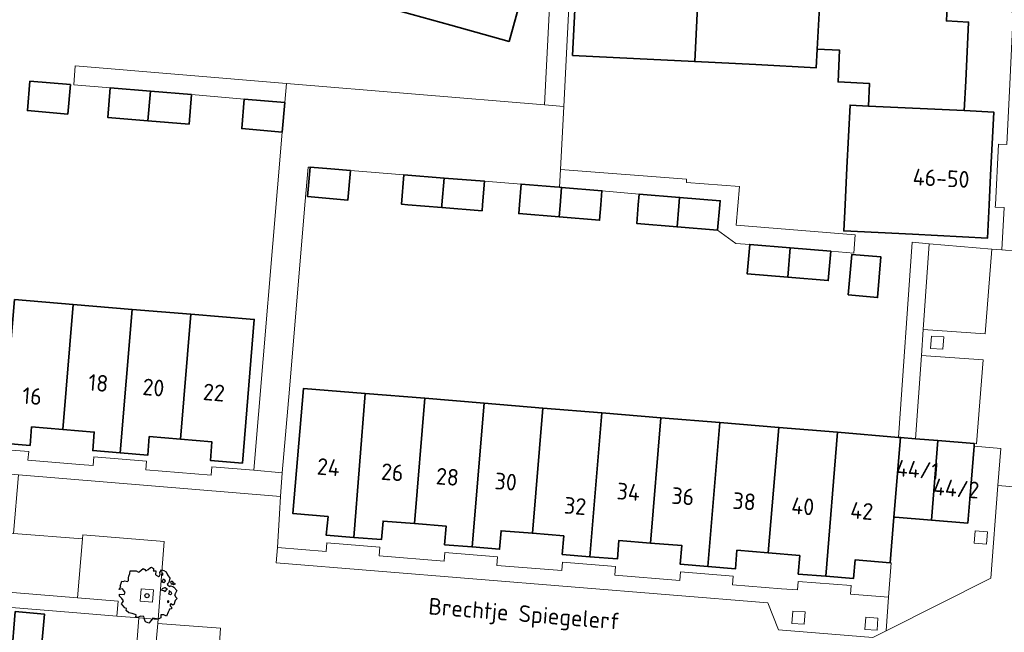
# Model space of a CAD drawing. Header units: metres. Extents: x 152391 to 157968, y 462336 to 467280.
# Tile 298 of 656: x 155383 to 155462, y 464965 to 465015. Entities that reach past the tile are written whole.
import ezdxf
from ezdxf.enums import TextEntityAlignment as Align

# ---------------------------------------------------------------- set-up
doc = ezdxf.new("R2010")
doc.units = ezdxf.units.M
doc.header["$LTSCALE"] = 0.75
doc.layers.get('0').update_dxf_attribs({"lineweight": 25})
for name, color, linetype, lineweight in [('B-GV-GR-BOOM-S', 252, 'Continuous', 25), ('B-WE-GR-GROENVOORZIENING-GV', 251, 'Continuous', 18), ('B-WE-GR-HAAG-GV', 251, 'Continuous', 13), ('B-WE-OG-BEBOUWING-GV', 6, 'Continuous', 35), ('B-WE-OG-BEBOUWING-T18', 1, 'Continuous', 18), ('B-WE-OG-TOPOGRAFIE-T18', 1, 'Continuous', 18), ('B-WE-VH-VERHARDING_BETONSTRAATSTEEN-GV', 251, 'Continuous', 18), ('B-WE-VH-VERHARDING_TEGEL-GV', 251, 'Continuous', 18)]:
    doc.layers.add(name, color=color, linetype=linetype, lineweight=lineweight)
doc.styles.add('NLCS-ISO-M750-T18', font='NLCS-ISO.ttf', dxfattribs={"height": 1.35})

# ---------------------------------------------------------------- blocks, each defined once
blk = doc.blocks.new('SGR-BOOM_31_50')
at = {"linetype": 'Continuous'}
for p, q in [((-1.479, 1.582), (-1.402, 1.78)), ((-1.402, 1.78), (-1.355, 1.999)), ((-1.355, 1.999), (-0.89, 1.999)), ((-0.89, 1.999), (-0.688, 1.911)), ((-0.688, 1.911), (-0.626, 1.933)), ((-0.626, 1.933), (-0.487, 2.064)), ((-0.487, 2.064), (-0.301, 2.196)), ((-0.301, 2.196), (-0.177, 2.108)), ((-0.177, 2.108), (-0.084, 2.02)), ((-0.084, 2.02), (0.087, 2.108)), ((0.087, 2.108), (0.273, 2.283)), ((0.273, 2.283), (0.351, 2.305)), ((0.351, 2.305), (0.444, 2.261)), ((0.444, 2.261), (0.521, 2.196)), ((0.537, 2.042), (0.506, 1.999)), ((0.506, 1.999), (0.707, 2.02)), ((0.521, 2.196), (0.537, 2.042)), ((0.723, 1.977), (0.676, 1.714)), ((0.676, 1.714), (0.754, 1.648)), ((0.707, 2.02), (0.723, 1.977)), ((0.754, 1.648), (0.924, 1.539)), ((0.924, 1.539), (1.002, 1.604)), ((1.002, 1.604), (1.064, 1.714)), ((1.048, 1.867), (1.188, 2.086)), ((1.064, 1.714), (1.048, 1.867)), ((1.188, 2.086), (1.358, 2.042)), ((1.296, 1.823), (1.234, 1.78)), ((1.234, 1.78), (1.265, 1.67)), ((1.265, 1.67), (1.281, 1.648)), ((1.281, 1.692), (1.296, 1.823)), ((1.358, 2.042), (1.545, 1.933)), ((1.545, 1.933), (1.669, 1.692)), ((1.669, 1.692), (1.839, 1.407)), ((-2.177, 0.772), (-2.038, 1.166)), ((-2.038, 1.166), (-1.944, 1.144)), ((-1.944, 1.144), (-1.789, 1.21)), ((-1.789, 1.21), (-1.572, 1.144)), ((-1.572, 1.144), (-1.495, 1.232)), ((-1.51, 1.451), (-1.479, 1.582)), ((-1.495, 1.232), (-1.51, 1.451)), ((1.25, 1.21), (1.188, 1.166)), ((1.188, 1.166), (1.234, 1.101)), ((1.234, 1.101), (1.312, 1.122)), ((1.296, 1.298), (1.25, 1.21)), ((1.374, 1.298), (1.296, 1.298)), ((1.312, 1.122), (1.374, 1.035)), ((1.436, 1.254), (1.374, 1.298)), ((1.374, 1.035), (1.436, 1.122)), ((1.498, 1.166), (1.436, 1.254)), ((1.436, 1.122), (1.498, 1.166)), ((1.762, 1.057), (1.638, 0.925)), ((1.638, 0.925), (1.7, 0.838)), ((1.7, 0.838), (1.839, 0.75)), ((1.839, 1.407), (1.762, 1.057)), ((1.963, 1.144), (1.917, 1.079)), ((1.917, 1.079), (1.948, 0.991)), ((1.948, 0.991), (2.041, 0.925)), ((2.056, 1.144), (1.963, 1.144)), ((2.041, 0.969), (2.18, 0.903)), ((2.041, 0.925), (2.056, 0.969)), ((2.165, 1.013), (2.056, 1.144)), ((2.304, 0.947), (2.165, 1.013)), ((2.18, 0.903), (2.304, 0.947)), ((-2.27, 0.487), (-2.208, 0.641)), ((-1.991, 0.553), (-2.27, 0.487)), ((-2.239, -0.038), (-2.224, 0.115)), ((-2.224, 0.115), (-1.851, 0.093)), ((-2.208, 0.641), (-2.131, 0.706)), ((-2.131, 0.706), (-2.177, 0.772)), ((-1.898, 0.444), (-1.991, 0.553)), ((-1.774, 0.246), (-1.898, 0.444)), ((-1.851, 0.093), (-1.774, 0.246)), ((1.234, 0.553), (1.188, 0.444)), ((1.188, 0.444), (1.374, 0.422)), ((1.405, 0.619), (1.234, 0.553)), ((1.374, 0.422), (1.483, 0.334)), ((1.483, 0.619), (1.405, 0.619)), ((1.622, 0.531), (1.483, 0.619)), ((1.483, 0.334), (1.607, 0.487)), ((1.607, 0.487), (1.653, 0.553)), ((1.793, 0.246), (1.746, 0.137)), ((1.911, 0.065), (1.746, 0.137)), ((1.808, 0.4), (1.793, 0.312)), ((1.793, 0.312), (1.793, 0.246)), ((1.901, 0.312), (1.808, 0.4)), ((1.839, 0.75), (1.917, 0.794)), ((1.963, 0.268), (1.901, 0.312)), ((1.911, 0.065), (2.01, 0.181)), ((1.917, 0.794), (2.087, 0.75)), ((2.01, 0.181), (1.963, 0.268)), ((2.087, 0.75), (2.18, 0.684)), ((2.18, 0.684), (2.413, 0.422)), ((2.289, 0.137), (2.227, 0.049)), ((2.227, 0.049), (2.351, -0.126)), ((2.413, 0.422), (2.289, 0.137)), ((-2.053, -0.235), (-2.239, -0.038)), ((-2.069, -0.673), (-1.991, -0.564)), ((-1.805, -1.002), (-2.069, -0.673)), ((-1.913, -0.433), (-2.053, -0.235)), ((-1.991, -0.564), (-1.913, -0.433)), ((1.715, -0.389), (1.653, -0.476)), ((1.653, -0.476), (1.669, -0.564)), ((1.684, -0.564), (1.777, -0.542)), ((1.777, -0.454), (1.715, -0.389)), ((1.777, -0.542), (1.777, -0.454)), ((1.948, -0.63), (1.855, -0.783)), ((1.855, -0.783), (1.901, -0.849)), ((2.103, -0.783), (1.948, -0.63)), ((2.211, -0.695), (2.103, -0.783)), ((2.242, -0.564), (2.211, -0.695)), ((2.289, -0.411), (2.242, -0.564)), ((2.459, -0.235), (2.289, -0.411)), ((2.351, -0.126), (2.459, -0.235)), ((-1.665, -1.046), (-1.805, -1.002)), ((-1.696, -1.199), (-1.665, -1.046)), ((-1.479, -1.396), (-1.696, -1.199)), ((-1.216, -1.44), (-1.479, -1.396)), ((-0.89, -1.571), (-1.216, -1.44)), ((-0.906, -1.725), (-0.89, -1.571)), ((1.126, -1.55), (1.11, -1.812)), ((1.374, -1.571), (1.126, -1.55)), ((1.576, -1.659), (1.374, -1.571)), ((1.715, -1.352), (1.576, -1.659)), ((1.808, -1.177), (1.715, -1.352)), ((1.824, -1.112), (1.808, -1.177)), ((1.979, -1.068), (1.824, -1.112)), ((1.901, -0.849), (1.994, -0.936)), ((1.994, -0.936), (1.979, -1.068)), ((-0.735, -1.769), (-0.906, -1.725)), ((-0.533, -1.681), (-0.735, -1.769)), ((-0.254, -1.703), (-0.533, -1.681)), ((-0.208, -1.9), (-0.254, -1.703)), ((-0.177, -1.988), (-0.208, -1.9)), ((-0.13, -2.141), (-0.177, -1.988)), ((0.149, -2.229), (-0.13, -2.141)), ((0.335, -2.031), (0.149, -2.229)), ((0.475, -1.834), (0.335, -2.031)), ((0.909, -1.922), (0.475, -1.834)), ((1.11, -1.812), (0.909, -1.922))]:
    blk.add_line(p, q, dxfattribs=at)
blk.add_circle((0, 0), 0.169, dxfattribs=at)

msp = doc.modelspace()

# ---------------------------------------------------------------- linework, layer by layer
at = {"layer": 'B-WE-GR-GROENVOORZIENING-GV'}
for points in [[(155454.972, 464996.96), (155453.873, 464981.136), (155454.031, 464981.123), (155455.248, 464981.022), (155455.725, 464987.77), (155455.875, 464989.879), (155456.367, 464996.84)], [(155457.544, 464989.28), (155456.547, 464989.351), (155456.476, 464988.354), (155457.473, 464988.283)], [(155461.084, 464973.47), (155460.087, 464973.541), (155460.016, 464972.544), (155461.013, 464972.473)], [(155393.414, 464968.77), (155392.417, 464968.841), (155392.346, 464967.844), (155393.343, 464967.773)], [(155392.242, 464966.498), (155391.753, 464960.148), (155395.418, 464959.844), (155399.271, 464959.525), (155399.36, 464960.529), (155399.35, 464960.53), (155398.49, 464960.59), (155395.902, 464960.805), (155395.501, 464960.839), (155393.33, 464961.02), (155393.782, 464966.045), (155393.789, 464966.119), (155393.81, 464966.37)], [(155446.284, 464966.97), (155445.287, 464967.041), (155445.216, 464966.044), (155446.213, 464965.973)], [(155452.204, 464966.48), (155451.207, 464966.551), (155451.136, 464965.554), (155452.133, 464965.483)]]:
    msp.add_lwpolyline(points, close=True, dxfattribs=at)
at = {"layer": 'B-WE-GR-HAAG-GV'}
for points in [[(155456.367, 464996.84), (155454.972, 464996.96), (155453.873, 464981.136), (155454.031, 464981.123), (155455.248, 464981.022), (155455.725, 464987.77), (155455.875, 464989.879)], [(155395.418, 464959.844), (155399.271, 464959.525), (155399.36, 464960.529), (155399.35, 464960.53), (155398.49, 464960.59), (155395.902, 464960.805), (155395.501, 464960.839), (155393.33, 464961.02), (155393.782, 464966.045), (155393.789, 464966.119), (155393.81, 464966.37), (155392.242, 464966.498), (155391.753, 464960.148)]]:
    msp.add_lwpolyline(points, close=True, dxfattribs=at)
at = {"layer": 'B-WE-OG-BEBOUWING-GV'}
for points in [[(155422.963, 465025.175), (155420.673, 465025.8), (155418.004, 465026.528), (155415.946, 465027.09), (155412.831, 465015.876), (155417.552, 465014.565), (155422.273, 465013.253), (155425.4, 465024.51)], [(155435.69, 465023.408), (155432.962, 465023.54), (155430.529, 465023.658), (155428.01, 465023.78), (155427.427, 465012.108), (155432.379, 465011.86), (155437.331, 465011.613), (155437.915, 465023.3)], [(155445.328, 465022.941), (155442.867, 465023.06), (155440.088, 465023.195), (155437.915, 465023.3), (155437.331, 465011.613), (155442.283, 465011.365), (155447.196, 465011.119), (155447.271, 465012.617), (155447.69, 465020.43), (155447.82, 465022.82)], [(155451.434, 465008.004), (155459.2, 465007.64), (155459.319, 465010.012), (155459.56, 465014.82), (155457.76, 465014.91), (155457.82, 465016.11), (155459.7, 465017.81), (155459.75, 465018.96), (155459, 465019.81), (155457.82, 465019.82), (155455.93, 465018.12), (155454.79, 465018.26), (155454.87, 465020.04), (155450.048, 465020.302), (155447.69, 465020.43), (155447.271, 465012.617), (155449.088, 465012.526), (155448.96, 465009.96), (155451.526, 465009.832)], [(155383.39, 465010.03), (155383.19, 465007.64), (155386.47, 465007.36), (155386.68, 465009.75)], [(155389.92, 465009.48), (155389.72, 465007.09), (155392.974, 465006.818), (155393.174, 465009.208)], [(155393.174, 465009.208), (155392.974, 465006.818), (155396.31, 465006.54), (155396.5, 465008.93)], [(155404.08, 465008.29), (155400.79, 465008.57), (155400.59, 465006.18), (155403.86, 465005.89)], [(155459.2, 465007.64), (155451.434, 465008.004), (155449.937, 465008.079), (155449.682, 465002.99), (155449.533, 465000), (155449.427, 464997.885), (155455.017, 464997.605), (155461.099, 464997.3), (155461.23, 465000), (155461.345, 465002.405), (155461.59, 465007.51)], [(155409.41, 465002.77), (155407.823, 465002.911), (155406.14, 465003.06), (155405.93, 465000.66), (155409.2, 465000.38)], [(155417.009, 465002.165), (155413.74, 465002.43), (155413.55, 465000.04), (155414.053, 465000), (155416.811, 464999.781), (155416.828, 464999.986)], [(155417.009, 465002.165), (155416.828, 464999.986), (155416.811, 464999.781), (155420.09, 464999.52), (155420.13, 465000), (155420.29, 465001.9)], [(155426.36, 465001.419), (155425.947, 465001.453), (155423.254, 465001.679), (155423.253, 465001.67), (155423.119, 465000), (155423.059, 464999.289), (155426.335, 464999.015), (155426.412, 464999.939), (155426.534, 465001.404)], [(155426.335, 464999.015), (155429.611, 464998.741), (155429.716, 465000), (155429.81, 465001.13), (155426.534, 465001.404), (155426.412, 464999.939)], [(155435.91, 464998.205), (155436.051, 464999.891), (155436.11, 465000.595), (155432.83, 465000.87), (155432.757, 465000), (155432.63, 464998.48)], [(155436.11, 465000.595), (155436.051, 464999.891), (155435.91, 464998.205), (155439.19, 464997.93), (155439.372, 465000), (155439.4, 465000.32)], [(155445.089, 464996.508), (155441.805, 464996.778), (155441.598, 464994.396), (155444.893, 464994.125)], [(155445.089, 464996.508), (155444.893, 464994.125), (155448.167, 464993.856), (155448.373, 464996.238)], [(155449.795, 464992.696), (155452.165, 464992.476), (155452.445, 464995.766), (155450.095, 464995.976)], [(155386.077, 464981.772), (155386.918, 464991.91), (155382.15, 464992.303), (155381.185, 464980.665), (155383.409, 464980.481), (155383.534, 464981.983)], [(155386.918, 464991.91), (155386.077, 464981.772), (155388.62, 464981.561), (155388.495, 464980.059), (155390.725, 464979.874), (155391.691, 464991.516)], [(155390.725, 464979.874), (155392.955, 464979.689), (155393.079, 464981.191), (155395.623, 464980.98), (155396.464, 464991.123), (155391.691, 464991.516)], [(155396.464, 464991.123), (155395.623, 464980.98), (155398.166, 464980.769), (155398.041, 464979.266), (155400.638, 464979.051), (155401.599, 464990.699)], [(155409.685, 464973.025), (155410.595, 464984.699), (155405.6, 464985.11), (155404.73, 464974.95), (155407.59, 464974.71), (155407.44, 464973.2)], [(155410.595, 464984.699), (155409.685, 464973.025), (155411.93, 464972.85), (155412.05, 464974.35), (155414.61, 464974.14), (155415.443, 464984.3)], [(155415.443, 464984.3), (155414.61, 464974.14), (155417.17, 464973.93), (155417.04, 464972.43), (155419.275, 464972.245), (155420.24, 464983.905)], [(155424.17, 464973.35), (155425.01, 464983.512), (155420.24, 464983.905), (155419.275, 464972.245), (155421.51, 464972.06), (155421.63, 464973.56)], [(155425.01, 464983.512), (155424.17, 464973.35), (155426.71, 464973.14), (155426.59, 464971.64), (155428.825, 464971.455), (155429.79, 464983.118)], [(155429.79, 464983.118), (155428.825, 464971.455), (155431.06, 464971.27), (155431.19, 464972.77), (155433.74, 464972.56), (155434.577, 464982.724)], [(155438.4, 464970.655), (155439.364, 464982.33), (155434.577, 464982.724), (155433.74, 464972.56), (155436.29, 464972.35), (155436.16, 464970.84)], [(155443.305, 464971.765), (155444.164, 464981.935), (155439.364, 464982.33), (155438.4, 464970.655), (155440.64, 464970.47), (155440.76, 464971.98)], [(155448.911, 464981.544), (155444.164, 464981.935), (155443.305, 464971.765), (155445.85, 464971.55), (155445.73, 464970.05), (155447.975, 464969.87)], [(155448.911, 464981.544), (155447.975, 464969.87), (155450.22, 464969.69), (155450.34, 464971.2), (155453.19, 464970.96), (155453.5, 464974.67), (155454.031, 464981.123), (155453.873, 464981.136)], [(155453.5, 464974.67), (155453.586, 464974.663), (155456.538, 464974.422), (155457.066, 464980.873), (155455.248, 464981.022), (155454.031, 464981.123)], [(155456.538, 464974.422), (155459.49, 464974.18), (155459.755, 464977.406), (155460.002, 464980.411), (155460.02, 464980.63), (155457.066, 464980.873)], [(155382.192, 464967.002), (155381, 464952.074), (155386.17, 464951.65), (155386.47, 464955.34), (155389.46, 464955.09), (155390.01, 464961.56), (155384.15, 464962.04), (155384.57, 464966.8)]]:
    msp.add_lwpolyline(points, close=True, dxfattribs=at)
at = {"layer": 'B-WE-VH-VERHARDING_BETONSTRAATSTEEN-GV'}
for points in [[(155463.406, 464996.234), (155462.253, 464996.333), (155461.442, 464996.403), (155460.908, 464989.522), (155455.875, 464989.879), (155455.725, 464987.77), (155460.745, 464987.415), (155460.201, 464980.615), (155460.02, 464980.63), (155460.002, 464980.411), (155462.157, 464980.234), (155461.926, 464977.227), (155465.503, 464976.932)], [(155465.503, 464976.932), (155461.926, 464977.227), (155461.35, 464969.723), (155452.87, 464965.453), (155451.785, 464964.892), (155444.133, 464965.519), (155443.271, 464967.713), (155403.375, 464970.967), (155403.475, 464972.194), (155403.646, 464974.941), (155403.732, 464976.338), (155382.46, 464978.099), (155382.065, 464973.345), (155387.676, 464972.9), (155387.705, 464973.233), (155394.296, 464972.699), (155393.81, 464966.37), (155393.789, 464966.119), (155393.782, 464966.045), (155398.872, 464965.651), (155398.747, 464964)]]:
    msp.add_lwpolyline(points, dxfattribs=at)
for points in [[(155457.544, 464989.28), (155457.473, 464988.283), (155456.476, 464988.354), (155456.547, 464989.351)], [(155387.676, 464972.9), (155382.065, 464973.345), (155369.157, 464974.369), (155368.765, 464969.622), (155387.261, 464968.116)]]:
    msp.add_lwpolyline(points, close=True, dxfattribs=at)
at = {"layer": 'B-WE-VH-VERHARDING_TEGEL-GV'}
msp.add_lwpolyline([(155426.035, 465025.6), (155425.14, 465008.1), (155426.713, 465007.961), (155427.582, 465025.21)], dxfattribs=at)
for points in [[(155469.293, 465025.073), (155456.5, 465025.71), (155453.89, 465025.839), (155455.826, 465023.69), (155463.164, 465015.543), (155462.9, 465009.79), (155462.67, 465004.89), (155461.97, 465004.92), (155461.73, 465000), (155461.72, 464999.8), (155462.43, 464999.77), (155462.253, 464996.333), (155463.406, 464996.234), (155464.457, 465016.592), (155458.017, 465023.681), (155464.755, 465023.334), (155468.354, 465023.149), (155470.63, 465024.992)], [(155389.92, 465009.48), (155393.174, 465009.208), (155396.5, 465008.93), (155400.79, 465008.57), (155404.08, 465008.29), (155404.223, 465009.847), (155387.06, 465011.28), (155386.955, 465009.715)], [(155423.253, 465001.67), (155423.254, 465001.679), (155425.947, 465001.453), (155426.36, 465001.419), (155426.456, 465002.872), (155426.713, 465007.961), (155425.14, 465008.1), (155404.223, 465009.847), (155404.08, 465008.29), (155403.86, 465005.89), (155401.554, 464978.465), (155403.852, 464978.267), (155404.47, 464985.04), (155405.715, 465000), (155405.967, 465003.06), (155406.14, 465003.06), (155407.823, 465002.911), (155409.41, 465002.77), (155413.74, 465002.43), (155417.009, 465002.165), (155420.29, 465001.9)], [(155426.36, 465001.419), (155426.534, 465001.404), (155429.81, 465001.13), (155432.83, 465000.87), (155436.11, 465000.595), (155439.4, 465000.32), (155439.372, 465000), (155439.19, 464997.93), (155440.684, 464996.87), (155441.805, 464996.778), (155445.089, 464996.508), (155448.373, 464996.238), (155450.232, 464996.085), (155450.357, 464997.559), (155440.711, 464998.343), (155440.966, 465001.471), (155436.655, 465001.795), (155436.676, 465002.077), (155426.456, 465002.872)], [(155461.442, 464996.403), (155456.367, 464996.84), (155455.875, 464989.879), (155460.908, 464989.522)], [(155455.248, 464981.022), (155457.066, 464980.873), (155460.02, 464980.63), (155460.201, 464980.615), (155460.745, 464987.415), (155455.725, 464987.77)], [(155370.23, 464979.111), (155382.46, 464978.099), (155403.732, 464976.338), (155403.852, 464978.267), (155401.554, 464978.465), (155398.165, 464978.756), (155398.108, 464978.059), (155392.797, 464978.497), (155392.854, 464979.195), (155388.596, 464979.545), (155388.539, 464978.847), (155387.443, 464978.937), (155383.242, 464979.278), (155383.299, 464979.976), (155379.04, 464980.325), (155378.982, 464979.627), (155370.502, 464980.333), (155370.354, 464980.508)], [(155453.586, 464974.663), (155453.5, 464974.67), (155453.19, 464970.96), (155453.285, 464970.952), (155453.061, 464968.165), (155452.87, 464965.453), (155461.35, 464969.723), (155461.926, 464977.227), (155462.157, 464980.234), (155460.002, 464980.411), (155459.755, 464977.406), (155459.49, 464974.18), (155456.538, 464974.422)], [(155381.568, 464967.366), (155387.205, 464966.907), (155390.455, 464966.643), (155390.551, 464967.835), (155387.261, 464968.116), (155368.765, 464969.622), (155366.674, 464969.798), (155350.272, 464971.134), (155348.179, 464971.305), (155343.351, 464971.693), (155343.732, 464976.465), (155343.759, 464976.803), (155341.348, 464977), (155341.002, 464972.497), (155336.828, 464972.822), (155336.67, 464971.02), (155343.296, 464970.481)], [(155387.261, 464968.116), (155390.551, 464967.835), (155390.455, 464966.643), (155392.242, 464966.498), (155393.81, 464966.37), (155394.296, 464972.699), (155387.705, 464973.233), (155387.676, 464972.9)], [(155461.084, 464973.47), (155461.013, 464972.473), (155460.016, 464972.544), (155460.087, 464973.541)], [(155452.87, 464965.453), (155453.061, 464968.165), (155449.971, 464968.413), (155450.027, 464969.111), (155445.741, 464969.455), (155445.685, 464968.757), (155444.389, 464968.861), (155440.393, 464969.182), (155440.449, 464969.88), (155436.185, 464970.226), (155436.129, 464969.529), (155430.843, 464969.952), (155430.898, 464970.649), (155426.611, 464971.024), (155426.557, 464970.326), (155421.278, 464970.739), (155421.333, 464971.437), (155417.061, 464971.787), (155417.003, 464971.089), (155411.724, 464971.523), (155411.782, 464972.221), (155407.496, 464972.584), (155407.442, 464971.886), (155403.475, 464972.194), (155403.375, 464970.967), (155443.271, 464967.713), (155444.133, 464965.519), (155451.785, 464964.892)], [(155393.414, 464968.77), (155393.343, 464967.773), (155392.346, 464967.844), (155392.417, 464968.841)], [(155446.284, 464966.97), (155446.213, 464965.973), (155445.216, 464966.044), (155445.287, 464967.041)], [(155452.204, 464966.48), (155452.133, 464965.483), (155451.136, 464965.554), (155451.207, 464966.551)], [(155398.49, 464960.59), (155398.747, 464964), (155398.872, 464965.651), (155393.782, 464966.045), (155393.33, 464961.02), (155395.501, 464960.839), (155395.902, 464960.805)]]:
    msp.add_lwpolyline(points, close=True, dxfattribs=at)

# ---------------------------------------------------------------- block references
at = {"layer": 'B-GV-GR-BOOM-S', "transparency": 33554559}
msp.add_blockref('SGR-BOOM_31_50', (155392.9, 464968.3), dxfattribs=at)

# ---------------------------------------------------------------- texts
at = {"layer": 'B-WE-OG-BEBOUWING-T18', "style": 'NLCS-ISO-M750-T18'}
for s, rotation, p in [('46-50', 357.2, (155457.328, 465002.152)), ('18', 355.2, (155388.95, 464985.547)), ('20', 355.2, (155393.423, 464985.176)), ('22', 355.2, (155398.329, 464984.769)), ('16', 355.3, (155383.578, 464984.481)), ('24', 355.2, (155407.623, 464978.721)), ('44/1', 355.4, (155455.416, 464978.527)), ('26', 355.3, (155412.805, 464978.301)), ('28', 355.3, (155417.279, 464977.935)), ('30', 355.3, (155422.01, 464977.542)), ('44/2', 355.3, (155458.55, 464976.99)), ('34', 355.3, (155431.955, 464976.721)), ('36', 355.3, (155436.375, 464976.357)), ('38', 355.2, (155441.353, 464975.944)), ('32', 355.3, (155427.639, 464975.567)), ('40', 355.2, (155446.106, 464975.543)), ('42', 355.2, (155450.892, 464975.168))]:
    msp.add_text(s, height=1.35, rotation=rotation, dxfattribs=at).set_placement(p, align=Align.MIDDLE)
at = {"layer": 'B-WE-OG-TOPOGRAFIE-T18', "style": 'NLCS-ISO-M750-T18'}
msp.add_text('Brechtje Spiegelerf', height=1.35, rotation=355.4, dxfattribs=at).set_placement((155423.489, 464966.635), align=Align.MIDDLE)

doc.saveas('drawing.dxf')
